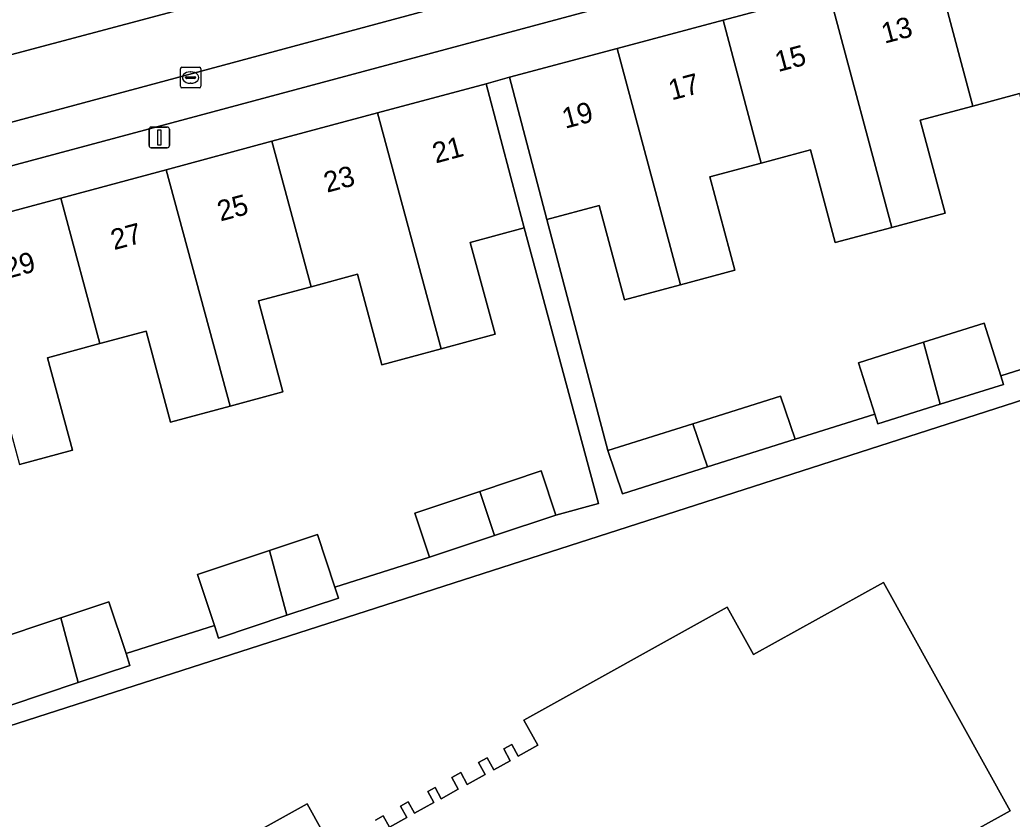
# Model space of a CAD drawing. Extents: x 159262 to 160143, y 383399 to 384319.
# Drawn here: x 159684.32 to 159732.7, y 383911.15 to 383950.11 of the extents above; entities that cross this region are included whole.
import ezdxf

# ---------------------------------------------------------------- set-up
doc = ezdxf.new("R2010")
doc.units = 0
for name, color, linetype in [('IMGEO_Erf', 7, 'Continuous'), ('IMGEO_Kolk', 7, 'Continuous'), ('IMGEO_Lichtmast', 7, 'Continuous'), ('IMGEO_Pand', 7, 'Continuous'), ('IMGEO_Pand_nummerreeks', 7, 'Continuous'), ('IMGEO_Parkeervlak_open', 7, 'Continuous'), ('IMGEO_Rijbaan_lokaal_open', 7, 'Continuous'), ('IMGEO_Voetpad_open', 7, 'Continuous')]:
    doc.layers.add(name, color=color, linetype=linetype)

msp = doc.modelspace()

# ---------------------------------------------------------------- linework, layer by layer
at = {"layer": 'IMGEO_Erf'}
for points in [[(159777.272, 383965.773), (159773.286, 383964.712), (159769.133, 383963.606), (159761.123, 383961.474), (159763.12, 383953.973), (159765.503, 383954.561), (159766.116, 383952.08), (159766.986, 383948.553), (159764.602, 383947.965), (159765.519, 383944.903), (159766.503, 383941.407), (159752.247, 383937.414), (159753.57, 383932.427), (159748.324, 383931.035), (159747.001, 383936.022), (159672.409, 383912.034), (159673.546, 383911.13), (159673.853, 383911.374), (159683.97, 383903.552)], [(159733.048, 383946.516), (159730.777, 383945.91), (159728.215, 383945.225), (159729.428, 383940.688), (159726.83, 383939.993), (159724.076, 383939.257), (159722.871, 383943.769), (159720.466, 383943.127), (159717.956, 383942.456), (159719.172, 383937.909), (159716.522, 383937.2), (159713.793, 383936.47), (159712.564, 383941.067), (159710.018, 383940.386), (159712.988, 383929.113), (159717.135, 383930.42), (159721.406, 383931.765), (159722.117, 383929.665), (159725.997, 383930.888), (159725.21, 383933.402), (159728.383, 383934.395), (159731.339, 383935.321), (159732.14, 383932.76), (159736.201, 383934.049)], [(159682.805, 383919.795), (159686.319, 383920.967), (159688.656, 383921.745), (159689.496, 383919.224), (159693.803, 383920.591), (159692.974, 383923.079), (159696.489, 383924.251), (159698.825, 383925.029), (159699.682, 383922.457), (159704.296, 383923.919), (159703.58, 383926.071), (159706.74, 383927.123), (159709.74, 383928.122), (159710.457, 383925.97), (159712.536, 383926.537), (159708.907, 383939.972), (159706.282, 383939.263), (159707.492, 383934.788), (159704.861, 383934.077), (159701.975, 383933.297), (159700.78, 383937.716), (159698.521, 383937.106), (159695.948, 383936.41), (159697.145, 383931.984), (159694.571, 383931.289), (159691.668, 383930.505), (159690.472, 383934.937), (159688.227, 383934.329), (159685.668, 383933.638), (159686.887, 383929.129), (159684.3, 383928.431)], [(159701.653, 383911.093), (159702.037, 383911.306), (159702.337, 383910.764), (159703.186, 383911.235), (159702.88, 383911.787), (159703.254, 383911.995), (159703.56, 383911.441), (159704.501, 383911.963), (159704.207, 383912.494), (159704.566, 383912.693), (159704.867, 383912.149), (159705.696, 383912.609), (159705.38, 383913.18), (159705.812, 383913.42), (159706.13, 383912.846), (159707.003, 383913.33), (159706.684, 383913.904), (159707.102, 383914.136), (159707.425, 383913.555), (159708.231, 383914.001), (159707.913, 383914.573), (159708.299, 383914.787), (159708.615, 383914.219), (159709.577, 383914.753), (159708.896, 383915.981), (159718.804, 383921.477), (159720.081, 383919.176), (159726.419, 383922.692), (159732.598, 383911.553), (159726.323, 383908.072)], [(159694.386, 383909.706), (159698.332, 383911.895), (159699.745, 383909.348)]]:
    msp.add_lwpolyline(points, dxfattribs=at)
at = {"layer": 'IMGEO_Kolk'}
for p, q in [((159692.144, 383946.874), (159692.144, 383947.726)), ((159692.219, 383947.8), (159693.071, 383947.8)), ((159692.446, 383947.343), (159692.844, 383947.343)), ((159692.632, 383947.58), (159692.657, 383947.58)), ((159693.145, 383947.726), (159693.145, 383946.874)), ((159692.403, 383947.294), (159692.403, 383947.306)), ((159692.841, 383947.257), (159692.443, 383947.257)), ((159692.655, 383947.02), (159692.63, 383947.02)), ((159692.887, 383947.306), (159692.887, 383947.294)), ((159693.071, 383946.8), (159692.219, 383946.8))]:
    msp.add_line(p, q, dxfattribs=at)
for points in [[(159692.144, 383946.874), (159692.144, 383947.726)], [(159692.219, 383947.8), (159693.071, 383947.8)], [(159693.145, 383947.726), (159693.145, 383946.874)], [(159693.071, 383946.8), (159692.219, 383946.8)]]:
    msp.add_lwpolyline(points, dxfattribs=at)
for centre, radius, start, end in [((159692.221, 383947.724), 0.0765, 91.552, 178.448), ((159692.221, 383947.724), 0.0765, 91.552, 178.448), ((159692.443, 383947.303), 0.0403, 85.8775, 175.7526), ((159692.848, 383947.305), 0.0386, 1.7309, 96.639), ((159693.069, 383947.724), 0.0765, 1.552, 88.448), ((159693.069, 383947.724), 0.0765, 1.552, 88.448), ((159692.221, 383946.876), 0.0765, 181.552, 268.448), ((159692.221, 383946.876), 0.0765, 181.552, 268.448), ((159692.44, 383947.293), 0.0366, 178.938, 274.7102), ((159692.844, 383947.3), 0.043, 264.8664, 352.4533), ((159693.069, 383946.876), 0.0765, 271.552, 358.448), ((159693.069, 383946.876), 0.0765, 271.552, 358.448)]:
    msp.add_arc(centre, radius, start, end, dxfattribs=at)
for centre, major_axis, ratio, start_param, end_param in [((159692.631, 383947.3), (-0.387, 0.002), 0.722429, 4.712389, 7.853982), ((159692.656, 383947.3), (-0.39, 0.002), 0.717154, 1.570796, 4.712389)]:
    msp.add_ellipse(centre, major_axis=major_axis, ratio=ratio, start_param=start_param, end_param=end_param, dxfattribs=at)
at = {"layer": 'IMGEO_Lichtmast'}
for p, q in [((159690.62, 383943.982), (159690.62, 383944.782)), ((159690.62, 383944.782), (159690.62, 383943.982)), ((159690.72, 383944.882), (159691.51, 383944.882)), ((159691.51, 383944.882), (159690.72, 383944.882)), ((159691.61, 383944.782), (159691.61, 383943.982)), ((159691.61, 383943.982), (159691.61, 383944.782)), ((159691.51, 383943.882), (159690.72, 383943.882)), ((159690.72, 383943.882), (159691.51, 383943.882))]:
    msp.add_line(p, q, dxfattribs=at)
msp.add_lwpolyline([(159691.04, 383944.757), (159691.19, 383944.757), (159691.19, 383944.007), (159691.04, 383944.007), (159691.04, 383944.757)], dxfattribs=at)
for centre, start, end in [((159690.72, 383944.782), 90, 180), ((159690.72, 383944.782), 90, 180), ((159691.51, 383944.782), 0, 90), ((159691.51, 383944.782), 360, 90), ((159690.72, 383943.982), 180, 270), ((159690.72, 383943.982), 180, 270), ((159691.51, 383943.982), 270, 0), ((159691.51, 383943.982), 270, 0)]:
    msp.add_arc(centre, 0.1, start, end, dxfattribs=at)
at = {"layer": 'IMGEO_Pand'}
for points in [[(159734.08, 383954.241), (159728.92, 383952.86), (159730.777, 383945.91), (159733.048, 383946.516), (159734.265, 383941.962), (159737.154, 383942.734)], [(159728.92, 383952.86), (159723.761, 383951.481), (159726.83, 383939.993), (159729.428, 383940.688), (159728.215, 383945.225), (159730.777, 383945.91)], [(159723.761, 383951.481), (159718.603, 383950.101), (159720.466, 383943.127), (159722.871, 383943.769), (159724.076, 383939.257), (159726.83, 383939.993)], [(159718.603, 383950.101), (159713.443, 383948.72), (159716.522, 383937.2), (159719.172, 383937.909), (159717.956, 383942.456), (159720.466, 383943.127)], [(159713.443, 383948.72), (159708.19, 383947.315), (159709.455, 383942.495), (159710.018, 383940.386), (159712.564, 383941.067), (159713.793, 383936.47), (159716.522, 383937.2)], [(159708.315, 383942.191), (159707.051, 383946.996), (159701.754, 383945.574), (159704.861, 383934.077), (159707.492, 383934.788), (159706.282, 383939.263), (159708.907, 383939.972)], [(159701.754, 383945.574), (159696.606, 383944.192), (159698.521, 383937.106), (159700.78, 383937.716), (159701.975, 383933.297), (159704.861, 383934.077)], [(159696.606, 383944.192), (159691.458, 383942.81), (159694.571, 383931.289), (159697.145, 383931.984), (159695.948, 383936.41), (159698.521, 383937.106)], [(159691.458, 383942.81), (159686.31, 383941.428), (159688.227, 383934.329), (159690.472, 383934.937), (159691.668, 383930.505), (159694.571, 383931.289)], [(159686.31, 383941.428), (159681.16, 383940.045), (159684.3, 383928.431), (159686.887, 383929.129), (159685.668, 383933.638), (159688.227, 383934.329)], [(159731.339, 383935.321), (159728.383, 383934.395), (159729.187, 383931.373), (159732.272, 383932.339), (159732.14, 383932.76)], [(159728.383, 383934.395), (159725.21, 383933.402), (159725.997, 383930.888), (159726.143, 383930.42), (159729.187, 383931.373)], [(159717.135, 383930.42), (159717.846, 383928.319), (159722.117, 383929.665), (159721.406, 383931.765)], [(159717.135, 383930.42), (159712.988, 383929.113), (159713.699, 383927.012), (159717.846, 383928.319)], [(159706.74, 383927.123), (159707.457, 383924.971), (159710.457, 383925.97), (159709.74, 383928.122)], [(159706.74, 383927.123), (159703.58, 383926.071), (159704.296, 383923.919), (159707.457, 383924.971)], [(159698.825, 383925.029), (159696.489, 383924.251), (159697.34, 383921.088), (159699.858, 383921.928), (159699.682, 383922.457)], [(159696.489, 383924.251), (159692.974, 383923.079), (159693.803, 383920.591), (159694.008, 383919.977), (159697.34, 383921.088)], [(159688.656, 383921.745), (159686.319, 383920.967), (159687.171, 383917.804), (159689.689, 383918.644), (159689.496, 383919.224)], [(159686.319, 383920.967), (159682.805, 383919.795), (159683.617, 383917.358), (159683.839, 383916.693), (159687.171, 383917.804)]]:
    msp.add_lwpolyline(points, close=True, dxfattribs=at)
for points in [[(159726.323, 383908.072), (159732.598, 383911.553), (159726.419, 383922.692), (159720.081, 383919.176), (159718.804, 383921.477), (159708.896, 383915.981), (159709.577, 383914.753), (159708.615, 383914.219), (159708.299, 383914.787), (159707.913, 383914.573), (159708.231, 383914.001), (159707.425, 383913.555), (159707.102, 383914.136), (159706.684, 383913.904), (159707.003, 383913.33), (159706.13, 383912.846), (159705.812, 383913.42), (159705.38, 383913.18), (159705.696, 383912.609), (159704.867, 383912.149), (159704.566, 383912.693), (159704.207, 383912.494), (159704.501, 383911.963), (159703.56, 383911.441), (159703.254, 383911.995), (159702.88, 383911.787), (159703.186, 383911.235), (159702.337, 383910.764), (159702.037, 383911.306), (159701.653, 383911.093)], [(159699.745, 383909.348), (159698.332, 383911.895), (159694.386, 383909.706)]]:
    msp.add_lwpolyline(points, dxfattribs=at)
at = {"layer": 'IMGEO_Parkeervlak_open'}
for points in [[(159772.148, 383968.784), (159708.238, 383951.642), (159704.87, 383950.769), (159657.39, 383937.992)], [(159658.57, 383936.213), (159772, 383966.637)], [(159682.382, 383948.011), (159694.803, 383951.329)]]:
    msp.add_lwpolyline(points, dxfattribs=at)
at = {"layer": 'IMGEO_Rijbaan_lokaal_open'}
msp.add_lwpolyline([(159704.87, 383950.769), (159704.042, 383953.832), (159697.567, 383952.084), (159694.803, 383951.329), (159682.382, 383948.011), (159680.31, 383947.449), (159674.128, 383945.78), (159668.361, 383944.241), (159663.225, 383942.809), (159656.586, 383941.011), (159654.383, 383940.477), (159653.212, 383940.157), (159654.011, 383937.105), (159654.068, 383937.121), (159655.205, 383937.426), (159657.39, 383937.992)], close=True, dxfattribs=at)
at = {"layer": 'IMGEO_Voetpad_open'}
for points in [[(159691.458, 383942.81), (159696.606, 383944.192), (159701.754, 383945.574), (159707.051, 383946.996), (159708.19, 383947.315), (159713.443, 383948.72), (159718.603, 383950.101), (159723.761, 383951.481), (159728.92, 383952.86), (159734.08, 383954.241), (159739.238, 383955.621), (159744.397, 383957.001), (159749.555, 383958.381), (159754.715, 383959.761), (159759.99, 383961.172), (159761.123, 383961.474), (159769.133, 383963.606), (159773.286, 383964.712), (159772.148, 383968.784)], [(159772, 383966.637), (159658.57, 383936.213)], [(159736.201, 383934.049), (159732.14, 383932.76), (159732.272, 383932.339), (159729.187, 383931.373), (159726.143, 383930.42), (159725.997, 383930.888), (159722.117, 383929.665), (159717.846, 383928.319), (159713.699, 383927.012), (159712.988, 383929.113), (159710.018, 383940.386), (159709.455, 383942.495), (159708.19, 383947.315), (159707.051, 383946.996), (159708.315, 383942.191), (159708.907, 383939.972), (159712.536, 383926.537), (159710.457, 383925.97), (159707.457, 383924.971), (159704.296, 383923.919), (159699.682, 383922.457), (159699.858, 383921.928), (159697.34, 383921.088), (159694.008, 383919.977), (159693.803, 383920.591), (159689.496, 383919.224), (159689.689, 383918.644), (159687.171, 383917.804), (159683.839, 383916.693)], [(159658.392, 383936.245), (159658.195, 383935.932), (159658.825, 383934.047), (159668.29, 383936.587), (159675.88, 383938.628), (159681.16, 383940.045), (159686.31, 383941.428), (159691.458, 383942.81)], [(159672.409, 383912.034), (159747.001, 383936.022)]]:
    msp.add_lwpolyline(points, dxfattribs=at)

# ---------------------------------------------------------------- texts
at = {"layer": 'IMGEO_Pand_nummerreeks'}
for s, rotation, p in [('13', 14.9141, (159726.477, 383948.946)), ('15', 14.9141, (159721.288, 383947.564)), ('17', 14.9141, (159716.098, 383946.182)), ('19', 14.9141, (159710.908, 383944.8)), ('21', 15.0745, (159704.593, 383943.108)), ('23', 15.0745, (159699.292, 383941.68)), ('25', 15.0745, (159694.101, 383940.281)), ('27', 15.0745, (159688.91, 383938.883)), ('29', 15.0745, (159683.719, 383937.485))]:
    msp.add_text(s, height=1, rotation=rotation, dxfattribs=at).set_placement(p)

doc.saveas('drawing.dxf')
